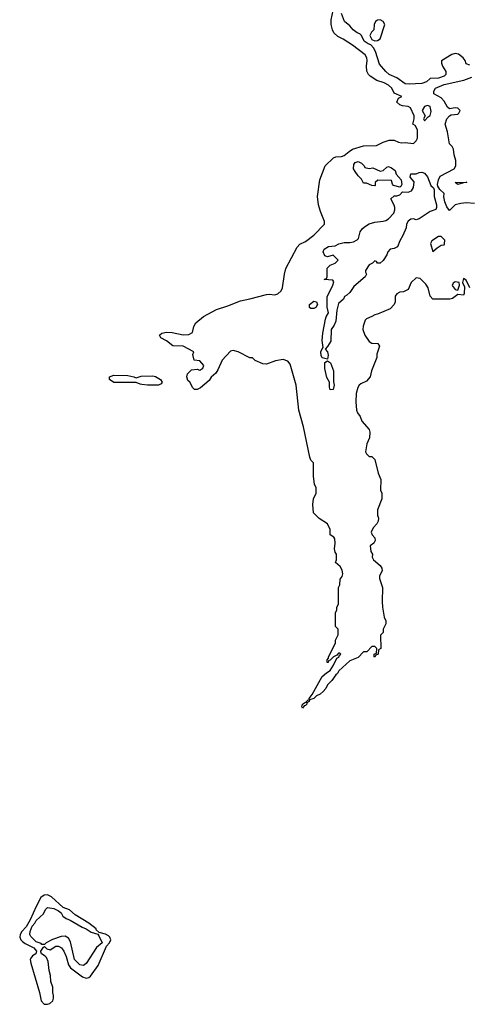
# Model space of a CAD drawing. Header units: inches. Extents: x 2348352 to 2479776, y 460422 to 613655.
# Tile 542 of 590: x 2459130 to 2462358, y 558726 to 565824. Entities that reach past the tile are written whole.
import ezdxf

# ---------------------------------------------------------------- set-up
doc = ezdxf.new("R2010")
doc.units = ezdxf.units.IN
doc.header["$MEASUREMENT"] = 0
for name, color, linetype in [('C4555', 7, 'Continuous'), ('C4556', 7, 'Continuous'), ('C4566', 7, 'Continuous')]:
    doc.layers.add(name, color=color, linetype=linetype)

msp = doc.modelspace()

# ---------------------------------------------------------------- linework, layer by layer
at = {"layer": 'C4555', "color": 4, "elevation": 44}
for points in [[(2459330, 559515.8), (2459306.4, 559513.6), (2459283.7, 559496.3), (2459248.6, 559431.4), (2459205.7, 559334.3), (2459176.1, 559283.9), (2459145.3, 559250), (2459134, 559230), (2459130.4, 559210), (2459139.5, 559190), (2459150, 559179.5), (2459170, 559164.2), (2459232.3, 559132.3), (2459252, 559110), (2459246, 559090), (2459223.9, 559076.1), (2459210, 559059), (2459206.7, 559050), (2459210, 559022), (2459272.3, 558812.3), (2459284.9, 558750), (2459307.3, 558727.3), (2459330, 558726), (2459347.3, 558732.7), (2459369, 558750), (2459375.3, 558770), (2459375.3, 558790), (2459368.7, 558810), (2459368.7, 558850), (2459355.3, 558890), (2459353.6, 558933.6), (2459342, 558970), (2459334.6, 559034.6), (2459323.1, 559063.1), (2459314, 559074), (2459288, 559090), (2459283.1, 559103.1), (2459282, 559110), (2459302, 559138), (2459310, 559142), (2459326, 559126), (2459350, 559118.8), (2459390, 559144), (2459410, 559145.5), (2459432.8, 559132.8), (2459448.2, 559110), (2459464.9, 559070), (2459482.4, 559010), (2459497.1, 558990), (2459583, 558923), (2459610, 558913.7), (2459630, 558920.3), (2459639.7, 558930), (2459695.4, 559004.6), (2459755.2, 559144.8), (2459778.4, 559170), (2459788, 559190), (2459779.7, 559210), (2459770, 559219.7), (2459750, 559232.8), (2459703.1, 559243.1), (2459682.5, 559262.5), (2459680.9, 559270), (2459629.2, 559310), (2459530, 559372), (2459490, 559407), (2459443.3, 559423.3), (2459360.7, 559500.7)], [(2459590, 559006), (2459564, 559010), (2459526, 559050), (2459496, 559176), (2459482.7, 559202.7), (2459457.2, 559217.2), (2459430, 559214), (2459367.1, 559192.9), (2459322, 559170), (2459310, 559158), (2459290, 559158), (2459284.7, 559164.7), (2459250, 559176), (2459210, 559215.3), (2459203.7, 559230), (2459206, 559250), (2459221.2, 559290), (2459239, 559310), (2459249, 559330), (2459300.9, 559379.1), (2459317.2, 559410), (2459330, 559422.8), (2459375.9, 559415.9), (2459410, 559401), (2459430, 559384.7), (2459442.5, 559362.5), (2459464.5, 559344.5), (2459493.2, 559333.2), (2459581.6, 559281.6), (2459610.6, 559270.6), (2459644.9, 559244.9), (2459692.7, 559232.7), (2459700.7, 559220.7), (2459726, 559170), (2459684.9, 559135.1), (2459610, 559019)]]:
    msp.add_lwpolyline(points, close=True, dxfattribs=at)
at = {"layer": 'C4556', "color": 4, "elevation": 36}
msp.add_lwpolyline([(2460000, 563197.1), (2459970, 563208.7), (2459810, 563209.4), (2459778, 563230), (2459778, 563250), (2459810, 563260.7), (2459910, 563258.8), (2459954, 563250), (2459970, 563242), (2460000, 563251.7)], dxfattribs=at)
at = {"layer": 'C4566', "color": 4}
for points, elevation in [([(2462375.3, 563890), (2462350, 563946), (2462330, 563958), (2462322, 563930), (2462338, 563898), (2462336, 563850), (2462330, 563838), (2462290, 563842), (2462250, 563814), (2462230.7, 563809.3), (2462110, 563809.2), (2462088.7, 563830), (2462075.3, 563890), (2462058, 563918), (2462018, 563958), (2461990, 563962), (2461952, 563930), (2461930, 563878), (2461896.9, 563863.1), (2461870, 563859), (2461850, 563848), (2461838, 563830), (2461838, 563790), (2461831.3, 563770), (2461800.7, 563739.3), (2461710, 563701.2), (2461690, 563697.2), (2461670, 563684), (2461630, 563668), (2461621, 563659), (2461606.4, 563613.6), (2461604.7, 563590), (2461618, 563550), (2461650, 563504.7), (2461670, 563491.3), (2461712, 563490), (2461724.7, 563470), (2461706.4, 563413.6), (2461704.7, 563390), (2461667.5, 563292.5), (2461657.3, 563250), (2461630, 563217.2), (2461590, 563199), (2461578, 563190), (2461567.1, 563172.9), (2461556, 563130), (2461554, 563070), (2461558.8, 563010), (2461566, 562990), (2461584, 562964), (2461596, 562930), (2461650.6, 562870.6), (2461656, 562850), (2461652, 562810), (2461632.7, 562767.3), (2461624.7, 562710), (2461630, 562694), (2461650, 562674), (2461670, 562674), (2461690, 562654), (2461714, 562554), (2461734, 562510), (2461731.6, 562431.6), (2461742, 562410), (2461742, 562370), (2461711, 562290), (2461711.1, 562251.1), (2461718, 562230), (2461716, 562210), (2461704.7, 562190), (2461678, 562162), (2461664, 562130), (2461670.8, 562110), (2461690.7, 562090), (2461694, 562070), (2461684.7, 562050), (2461658, 562030), (2461662, 561990), (2461674, 561970), (2461672, 561950), (2461682, 561930), (2461730.4, 561890.4), (2461741, 561870), (2461744.7, 561850), (2461725.4, 561814.6), (2461725.4, 561794.6), (2461746, 561730), (2461742.8, 561630), (2461746, 561590), (2461758, 561518), (2461771.3, 561490), (2461771, 561470), (2461752, 561430), (2461750, 561406), (2461732.7, 561387.3), (2461734, 561290), (2461718, 561282), (2461714, 561250), (2461698, 561242), (2461692, 561228), (2461686, 561230), (2461686, 561250), (2461702, 561258), (2461706, 561290), (2461690, 561306), (2461670, 561306), (2461632.7, 561267.3), (2461610, 561266), (2461570, 561226), (2461510, 561202), (2461431.3, 561130), (2461422, 561110), (2461410, 561102), (2461380.7, 561059.3), (2461350, 561028.7), (2461336.8, 561003.2), (2461318, 560982), (2461297.3, 560962.7), (2461270, 560948.7), (2461250.6, 560929.4), (2461220.4, 560920.4), (2461218, 560930), (2461240.2, 560959.8), (2461312, 561088), (2461343.2, 561116.8), (2461370, 561132), (2461394, 561170), (2461418, 561222), (2461432, 561228), (2461436.4, 561243.6), (2461446, 561250), (2461438, 561258), (2461430, 561258), (2461418, 561242), (2461394, 561230), (2461370, 561206), (2461358, 561202), (2461354, 561190), (2461346, 561190), (2461348, 561210), (2461358, 561222), (2461358, 561230), (2461408, 561330), (2461408.4, 561351.6), (2461426, 561390), (2461426, 561430), (2461408, 561450), (2461408.4, 561548.4), (2461418, 561570), (2461418, 561590), (2461428, 561610), (2461428, 561730), (2461438, 561750), (2461442, 561790), (2461455.3, 561810), (2461459, 561830), (2461455.5, 561855.5), (2461442, 561882), (2461408, 561910), (2461415.3, 561930), (2461415.3, 561970), (2461405.6, 561985.6), (2461399, 562010), (2461404, 562050), (2461402, 562082), (2461394.6, 562094.6), (2461369, 562110), (2461368, 562150), (2461348.7, 562188.7), (2461289.4, 562229.4), (2461249, 562270), (2461244, 562330), (2461248.9, 562371.1), (2461268, 562410), (2461268, 562450), (2461256.4, 562476.4), (2461248.7, 562530), (2461248, 562630), (2461229, 562649), (2461222, 562670), (2461177, 562890), (2461142, 563010), (2461123.7, 563190), (2461080.2, 563340.2), (2461063.1, 563363.1), (2461030, 563374), (2460974.4, 563365.6), (2460910, 563342), (2460883.1, 563343.1), (2460827.3, 563367.3), (2460810, 563386), (2460790, 563386), (2460706, 563430), (2460670, 563439), (2460650, 563434), (2460591.1, 563368.9), (2460559.8, 563300.2), (2460543.6, 563276.4), (2460510, 563246), (2460496.9, 563223.1), (2460434, 563170), (2460410, 563158), (2460390, 563158), (2460378, 563170), (2460358, 563210), (2460343.7, 563223.7), (2460336, 563250), (2460341.2, 563270), (2460370, 563301), (2460410, 563304.7), (2460430, 563298), (2460450, 563312), (2460459, 563330), (2460430, 563364), (2460389, 563369), (2460378, 563410), (2460386, 563430), (2460310, 563469.4), (2460234, 563474), (2460190, 563509.6), (2460149, 563530), (2460137.2, 563550), (2460155.9, 563564.1), (2460190, 563571.6), (2460230, 563568.9), (2460310, 563551.5), (2460350, 563554.4), (2460377.2, 563570), (2460386.8, 563613.2), (2460400.7, 563639.3), (2460456.5, 563683.5), (2460550, 563734.8), (2460630, 563760.7), (2460721.5, 563798.5), (2460790, 563810.8), (2460910, 563842.8), (2460930, 563846), (2460970, 563841), (2460992.7, 563847.3), (2461015.3, 563870), (2461025.2, 563890), (2461039.3, 563990), (2461049.6, 564030.4), (2461130, 564184.7), (2461150, 564204.7), (2461190, 564226), (2461250, 564270.8), (2461328.7, 564350), (2461329, 564370), (2461300.2, 564440.2), (2461285.2, 564490), (2461277.2, 564550), (2461295.1, 564670), (2461332.3, 564770), (2461392.8, 564827.2), (2461410, 564835.5), (2461450, 564837.6), (2461470, 564844.4), (2461504.9, 564875.1), (2461529.7, 564890.3), (2461610, 564915.5), (2461702.3, 564917.7), (2461750, 564940.7), (2461795.3, 564955.3), (2461830, 564956), (2461861.4, 564941.4), (2461883.1, 564936.9), (2461910, 564938.8), (2461970, 564932), (2461988.9, 564951.1), (2461998, 564970), (2461998, 565030), (2461982, 565062), (2461966, 565070), (2461975.3, 565110), (2461974, 565130), (2461948.9, 565188.9), (2461930, 565199), (2461890, 565202.7), (2461870, 565209.3), (2461849, 565230), (2461862, 565258), (2461886, 565270), (2461830, 565295.3), (2461812.7, 565330), (2461790, 565352), (2461759, 565370), (2461705.6, 565385.6), (2461656.9, 565416.9), (2461644.5, 565430), (2461633.1, 565453.1), (2461631.3, 565490), (2461636.3, 565530), (2461633, 565550), (2461622, 565570), (2461530, 565639.6), (2461463.7, 565683.7), (2461423.8, 565703.8), (2461395.6, 565730), (2461385.1, 565750), (2461375.6, 565790), (2461375.9, 565824.1), (2461391.3, 565890)], 36), ([(2462376.4, 565496.4), (2462350, 565506), (2462342, 565530), (2462328.7, 565550), (2462294.8, 565574.8), (2462270, 565581.2), (2462247.1, 565572.9), (2462172, 565528), (2462171.3, 565510), (2462178, 565490), (2462202.8, 565450), (2462202.8, 565430), (2462190, 565417.2), (2462150, 565403.6), (2462090, 565401.2), (2462062.8, 565377.3), (2462030, 565363.1), (2461938.4, 565358.4), (2461910, 565362), (2461850, 565406), (2461793.2, 565430), (2461769.2, 565450), (2461724.1, 565504.1), (2461695.6, 565595.6), (2461682, 565622), (2461662, 565642), (2461642, 565650), (2461614, 565670), (2461595.3, 565710), (2461583.2, 565723.2), (2461564, 565730), (2461534, 565750), (2461510, 565779), (2461472.3, 565812.3), (2461449.7, 565869.8)], 32), ([(2462410, 564498), (2462350, 564504), (2462310, 564499), (2462270, 564488.7), (2462230, 564448.7), (2462210, 564475.3), (2462194.5, 564510), (2462187.7, 564547.7), (2462189.6, 564570), (2462159.3, 564599.3), (2462143.9, 564623.9), (2462143.7, 564636.3), (2462149.7, 564670.3), (2462163, 564697), (2462262, 564750), (2462274, 564770), (2462275.3, 564810), (2462262, 564850), (2462259, 564890), (2462248.7, 564910), (2462229, 564930), (2462214.6, 565014.6), (2462199, 565070), (2462209.3, 565110), (2462230, 565132), (2462242, 565138), (2462290, 565144), (2462297.2, 565150), (2462305.2, 565170), (2462290, 565185.2), (2462270, 565189.2), (2462230, 565182), (2462214.2, 565194.2), (2462190, 565237.2), (2462170, 565260.9), (2462116, 565290), (2462115.1, 565310), (2462129.4, 565330), (2462190, 565355.8), (2462332.7, 565387.3), (2462390, 565410.7)], 32), ([(2460000, 563251.7), (2460006.3, 563253.7), (2460090, 563257.3), (2460110, 563250.8), (2460144.7, 563230), (2460158, 563210), (2460150, 563198), (2460130, 563189), (2460051.6, 563188.4), (2460010, 563193.2), (2460000, 563197.1)], 36)]:
    msp.add_lwpolyline(points, dxfattribs=dict(at, elevation=elevation))
for points, elevation in [([(2461730, 565822.7), (2461710, 565821.2), (2461696, 565810), (2461686, 565790), (2461684.7, 565750), (2461666.8, 565733.2), (2461656, 565710), (2461670, 565682), (2461690, 565671), (2461710, 565674.8), (2461730, 565686), (2461764, 565790), (2461751.9, 565811.9)], 32), ([(2462070, 565206), (2462050, 565198), (2462032, 565170), (2462054, 565130), (2462042, 565110), (2462050, 565094), (2462075.3, 565124.7), (2462090, 565134), (2462098, 565162), (2462090, 565198)], 36), ([(2461650, 564752), (2461676.9, 564756.9), (2461730, 564731.3), (2461750, 564738), (2461778, 564762), (2461790, 564764.7), (2461810, 564756), (2461836.3, 564736.3), (2461844.7, 564710), (2461881, 564670), (2461884.7, 564635.3), (2461878, 564622), (2461870, 564618), (2461826, 564630), (2461818, 564638), (2461810, 564666), (2461712.7, 564667.3), (2461694, 564650), (2461694, 564630), (2461690, 564626), (2461668.4, 564628.4), (2461630, 564646), (2461610, 564646), (2461595.3, 564675.3), (2461570, 564698), (2461548, 564730), (2461538, 564750), (2461540.4, 564779.6), (2461550, 564794), (2461570, 564802), (2461594, 564790), (2461614, 564770), (2461618, 564758)], 32), ([(2461990, 564382), (2461970, 564389), (2461950, 564385.2), (2461930, 564372.3), (2461918.8, 564350), (2461916.8, 564323.2), (2461892.8, 564267.2), (2461871, 564230), (2461854.4, 564185.6), (2461830, 564174), (2461802, 564170), (2461784.7, 564150), (2461778, 564130), (2461750, 564088), (2461730, 564068), (2461710, 564068), (2461702, 564082), (2461690, 564086), (2461674, 564070), (2461650, 564058), (2461623.6, 564016.4), (2461623.6, 564003.6), (2461631.3, 563990), (2461622, 563970), (2461539.8, 563900.2), (2461510, 563858), (2461490, 563838), (2461471.3, 563828.7), (2461464.7, 563810), (2461430, 563777.2), (2461416.3, 563730), (2461408.7, 563650), (2461398.2, 563621.8), (2461375.5, 563590), (2461372.8, 563507.2), (2461350, 563468), (2461332, 563450), (2461350.4, 563430.4), (2461354, 563406), (2461350, 563378), (2461310, 563386), (2461303.5, 563403.5), (2461301.6, 563430), (2461310, 563452), (2461319, 563461), (2461311.5, 563511.5), (2461315.9, 563564.1), (2461334.5, 563665.5), (2461338.9, 563681.1), (2461357.2, 563710), (2461348.4, 563751.6), (2461347.3, 563827.3), (2461388.7, 563910), (2461394.6, 563934.6), (2461387.3, 563947.3), (2461326, 563950), (2461342, 563958), (2461346, 563970), (2461347.3, 564032.7), (2461370, 564054), (2461406, 564070), (2461426, 564090), (2461390, 564126), (2461350, 564115.3), (2461330, 564122), (2461319.3, 564150), (2461326.6, 564170), (2461358, 564190), (2461405.2, 564194.8), (2461432, 564208), (2461470, 564217.1), (2461510, 564217.3), (2461536.6, 564223.4), (2461563.2, 564236.8), (2461572.5, 564247.5), (2461584.5, 564295.5), (2461601.5, 564318.5), (2461624.1, 564335.9), (2461650, 564351.3), (2461690, 564364.7), (2461751.6, 564371.6), (2461770, 564376), (2461790, 564387.7), (2461829, 564430), (2461834, 564454), (2461835.3, 564470), (2461830, 564486), (2461807.3, 564532.7), (2461830, 564554), (2461850, 564554), (2461870, 564562), (2461890, 564582), (2461930, 564581), (2461955.3, 564590), (2461970, 564614), (2461975.3, 564655.3), (2461946, 564690), (2461950, 564712), (2461990, 564712), (2462010, 564722), (2462030, 564724.7), (2462050, 564718.8), (2462070, 564691), (2462094, 564630), (2462112.8, 564612.7), (2462118.7, 564598.7), (2462119.5, 564550), (2462134.9, 564490), (2462135.5, 564470), (2462130, 564455.3), (2462090, 564442), (2462010, 564389)], 32), ([(2462290, 564635.3), (2462269, 564650), (2462354, 564654), (2462350, 564649.3), (2462330.8, 564649.2)], 28), ([(2462170, 564262), (2462150, 564262), (2462102, 564230), (2462092, 564210), (2462110, 564154), (2462140.2, 564179.8), (2462170, 564198), (2462190, 564202), (2462192.9, 564207.1), (2462195.1, 564235.1)], 36), ([(2462270, 563934), (2462255.3, 563924.7), (2462248, 563908), (2462270, 563878), (2462290, 563874), (2462302, 563910), (2462298, 563930)], 36), ([(2461230, 563742.7), (2461219, 563750), (2461219, 563770), (2461250, 563794.8), (2461270.9, 563790.9), (2461278, 563770), (2461264.7, 563750), (2461250, 563742.7)], 32), ([(2461370, 563155.3), (2461365.1, 563174.9), (2461365.2, 563210), (2461345.4, 563245.4), (2461329.7, 563309.7), (2461330, 563352), (2461350, 563364.7), (2461370.4, 563350.4), (2461392.5, 563292.5), (2461393.4, 563213.4), (2461398.8, 563190), (2461390, 563158)], 32), ([(2461170, 560862), (2461164, 560870), (2461169.3, 560890), (2461190, 560904.7), (2461198, 560902), (2461198, 560910), (2461210, 560922), (2461219.6, 560919.6), (2461218, 560910), (2461201, 560899), (2461201, 560890), (2461190, 560879), (2461182, 560878)], 36)]:
    msp.add_lwpolyline(points, close=True, dxfattribs=dict(at, elevation=elevation))

doc.saveas('drawing.dxf')
